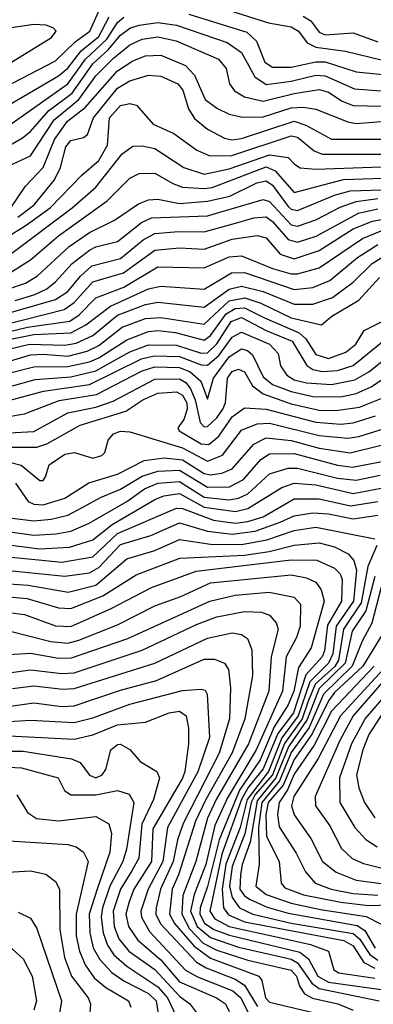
# Model space of a CAD drawing. Extents: x 501367 to 657802, y 482273 to 547541.
# Tile 327 of 656: x 598380 to 599520, y 507884 to 511062. Entities that reach past the tile are written whole.
import ezdxf

# ---------------------------------------------------------------- set-up
doc = ezdxf.new("R2010")
doc.units = 0

msp = doc.modelspace()

# ---------------------------------------------------------------- linework, layer by layer
at = {"layer": '0CON20XD'}
for points in [[(598274.3, 510815.7), (598495, 510929.8), (598558.8, 510991.2), (598605.5, 511025), (598649.1, 511120.9)], [(598325, 510776.1), (598505, 510880.9), (598535, 510906), (598578.2, 510961.8), (598635, 511008.2), (598668.2, 511071.8)], [(598347.5, 510722.5), (598535, 510855.4), (598592.1, 510935), (598625, 510965.6), (598660.4, 510999.6), (598695, 511053.5), (598715, 511070.7)], [(598925, 511080.6), (599111.8, 511021.8), (599143, 510993), (599169.8, 510925), (599195, 510908.9), (599255, 510909.3), (599335, 510926), (599365, 510925.8), (599465, 510894.3), (599615, 510878.8)], [(599053.5, 511093.5), (599182.2, 511052.2), (599255, 511039.2), (599278.9, 511025), (599307.1, 510987.1), (599335, 510973.1), (599430.7, 510960.7), (599545, 510932.8)], [(599293.7, 511073.7), (599319, 511059), (599345, 511022), (599365, 511013.8), (599455, 511020), (599535, 510990.6)], [(598287.3, 510885), (598481.8, 511005), (598496.9, 511025), (598488.9, 511035), (598464.8, 511044.8), (598425, 511047), (598345, 511035.3)], [(598335, 510649.8), (598389.1, 510680.9), (598415, 510701.3), (598472.3, 510767.7), (598549.1, 510825), (598615, 510919.4), (598665, 510964.9), (598705, 511011.9), (598735, 511034.4), (598765, 511044.9), (598825, 511052.8), (598885.1, 511044.9), (599048.4, 510988.4), (599095, 510956.3), (599137.5, 510877.4), (599175, 510852.6), (599255, 510863.9), (599335, 510883.2), (599365, 510881.5), (599459.4, 510839.4), (599545, 510832.9)], [(598345, 510591), (598415, 510622.5), (598490.6, 510739.4), (598570.5, 510805), (598625, 510881.2), (598682.1, 510937.9), (598735, 510981.4), (598775, 510999.5), (598825, 511006.8), (598883.9, 510993.9), (599020.8, 510935), (599046, 510905), (599056.7, 510855), (599072.7, 510832.7), (599105, 510812.7), (599165, 510799.5), (599265, 510824.5), (599345, 510836.7), (599375, 510828.5), (599419.6, 510799.6), (599455, 510785.1), (599545, 510783.4)], [(598351.5, 510455), (598398.4, 510525), (598454.9, 510585.1), (598491.8, 510675), (598533.6, 510735), (598591.3, 510778.7), (598695, 510897.1), (598745, 510929.7), (598785, 510946), (598835, 510947.3), (598914.4, 510914.4), (598943.7, 510883.7), (598977.6, 510805), (599015, 510776.3), (599055, 510757.3), (599097.7, 510747.7), (599165, 510748.5), (599255, 510778), (599295, 510779.7), (599335, 510773.8), (599437.9, 510732.1), (599465, 510727.6), (599545, 510733.2)], [(598373.4, 510425), (598425.8, 510465), (598492, 510545), (598510.8, 510585), (598528.4, 510651.6), (598545, 510672.6), (598585, 510682.3), (598598.1, 510691.9), (598617.8, 510745), (598695, 510840.8), (598735, 510865.4), (598795, 510883.3), (598835, 510880.2), (598889.1, 510855), (598905.8, 510835), (598924.3, 510774.3), (598943.4, 510743.4), (598985, 510708.6), (599040.1, 510680.1), (599064.2, 510674.2), (599095, 510678.5), (599265, 510734.9), (599302, 510722), (599385, 510676.7), (599543.9, 510676.1)], [(598335, 510358.4), (598400.6, 510399.4), (598478, 510455), (598579.9, 510560.1), (598635, 510607.2), (598662.3, 510657.7), (598669.6, 510745), (598705, 510785.2), (598735, 510791.3), (598756.3, 510786.3), (598809.7, 510725), (598876.9, 510695), (598951.4, 510641.4), (598993.1, 510623.1), (599064.1, 510624.1), (599255, 510687.7), (599275, 510682.6), (599328.8, 510638.8), (599355, 510628.3), (599545, 510628.2)], [(598350.3, 510305), (598548.4, 510455), (598625, 510521.4), (598710.4, 510629.6), (598745, 510654.1), (598775, 510655.2), (598815, 510646), (598908.5, 510585), (598975, 510563.5), (599055, 510580.9), (599185, 510626.5), (599245, 510617.5), (599265.7, 510595.7), (599284.3, 510584.3), (599335, 510580.1), (599545, 510587.1)], [(598345, 510243.4), (598415, 510286.8), (598504.4, 510365), (598662.2, 510477.8), (598735, 510550.2), (598765, 510565.7), (598815, 510567.3), (598873.2, 510533.2), (598905, 510521.7), (598975, 510516.8), (599000.8, 510520.8), (599175, 510586.8), (599203.9, 510573.9), (599265, 510504.8), (599423.8, 510546.1), (599615, 510553.3)], [(598325, 510187.4), (598398.3, 510211.7), (598437.4, 510235), (598539.6, 510330.4), (598605, 510374.9), (598685, 510414.8), (598762.5, 510467.5), (598795, 510481.2), (598825, 510483.3), (598895, 510469.3), (598985, 510476.2), (599057.3, 510492.7), (599144.9, 510535.1), (599175, 510542.4), (599195, 510528), (599245, 510459.3), (599255, 510450.3), (599275, 510446.4), (599394.4, 510495.6), (599445, 510509.9), (599615, 510515.3)], [(598365, 510156.2), (598428.9, 510175), (598466.8, 510193.2), (598495, 510215.6), (598549.3, 510275), (598605, 510318), (598625, 510328.9), (598695, 510346.5), (598772.3, 510407.7), (598805, 510423), (598985, 510429.1), (599165, 510481.8), (599185, 510475.5), (599255, 510399.9), (599275, 510395.9), (599335, 510415.7), (599413.3, 510456.7), (599464.3, 510475.7), (599535, 510484.8)], [(598303.9, 510103.9), (598495, 510159.5), (598535, 510184.3), (598575.7, 510234.3), (598612.8, 510267.2), (598705, 510291.1), (598778.3, 510351.7), (598815, 510371.6), (598891.4, 510378.6), (598975, 510377.5), (599075.8, 510405.8), (599135, 510423.1), (599175, 510425.7), (599195, 510410.7), (599245, 510352.7), (599275, 510344.1), (599336.1, 510363.9), (599472.5, 510437.5), (599535, 510451.5)], [(598255, 510058.4), (598523.2, 510126.8), (598555, 510148.9), (598615, 510215.9), (598714.8, 510245), (598815, 510317.8), (598895, 510325.4), (598975, 510321.2), (599065, 510353.3), (599145, 510365.6), (599175, 510358.2), (599220, 510305), (599265, 510290.3), (599345, 510316.7), (599455, 510387.3), (599517.9, 510412.1), (599545, 510417)], [(598325, 510050.5), (598405, 510070.2), (598541.1, 510088.9), (598571, 510109), (598625.1, 510164.9), (598715, 510198.7), (598825, 510264.8), (598975, 510260.8), (599055, 510297), (599095, 510300), (599195, 510259.2), (599255, 510241.4), (599275, 510241.7), (599345, 510261), (599485, 510355.6), (599545, 510381)], [(598355, 510032.1), (598425, 510046.2), (598545, 510051.6), (598593, 510077), (598672.1, 510137.8), (598795, 510193.6), (598835, 510202.5), (598975, 510192.6), (599062.3, 510245), (599105, 510245.8), (599265, 510191.4), (599325, 510197.6), (599379.3, 510220.7), (599468.9, 510295), (599535, 510336.2)], [(598345, 509998.4), (598410.8, 510015), (598525, 510011.2), (598561.7, 510018.3), (598615, 510042.7), (598695, 510108.1), (598785, 510143.1), (598825, 510150.7), (598975, 510134), (599055, 510192.2), (599095, 510201.8), (599165.2, 510184.8), (599265, 510143.5), (599325, 510144.3), (599388.4, 510165), (599454.5, 510215), (599516.6, 510275), (599545, 510293)], [(599106.1, 510163.9), (599156.8, 510146.8), (599255, 510100.2), (599353.3, 510076.7), (599385.8, 510105), (599473, 510157), (599539.5, 510230.5)], [(598145, 509899.4), (598415, 509980), (598455, 509982.7), (598535, 509976), (598597.4, 509992.6), (598635, 510010.5), (598710.2, 510069.8), (598785, 510098.2), (598835, 510101.2), (598975, 510079), (599055, 510154.9), (599106.1, 510163.9)], [(598135, 509868.7), (598425, 509942), (598535, 509942.2), (598605, 509958.1), (598635, 509970.8), (598725, 510028.9), (598795, 510055.8), (598825, 510058.9), (598882.3, 510052.3), (598975, 510028.1), (598995, 510042.4), (599045, 510112.7), (599075, 510130.4), (599105, 510132.4), (599169.5, 510099.5), (599280.9, 510050.9), (599301.9, 510031.9), (599335, 509981), (599375, 509969), (599431.2, 509988.8), (599463.5, 510015), (599491, 510059), (599563.3, 510095)], [(598625, 509928.6), (598735, 509990.1), (598795, 510012.7), (598885, 510011.5), (598965, 509986.3), (598985, 509987.2), (599015, 510016.1), (599062.1, 510087.9), (599095, 510100.9), (599175, 510059.3), (599258.6, 510025), (599305.5, 509945.5), (599325, 509932.9), (599355, 509926.2), (599405, 509930.3), (599455, 509946.4), (599558.9, 510031.1)], [(598345, 509832.8), (598456.9, 509863.1), (598605.1, 509884.9), (598772.9, 509967.1), (598813, 509977), (598895, 509974.6), (598965, 509947.9), (598985, 509947.2), (599021.5, 509978.5), (599065, 510037.2), (599095, 510053.4), (599185.2, 510015), (599213.3, 509985), (599221.1, 509945), (599241, 509915), (599265, 509900), (599305, 509889.7)], [(598345, 509781.4), (598395, 509790.3), (598506.8, 509833.2), (598627.8, 509852.2), (598775, 509928.2), (598815, 509941.3), (598895, 509939.4), (598929, 509925), (598963.8, 509895), (598985, 509837.5), (599004.2, 509905), (599055, 509973.9), (599095, 509999.7), (599114.7, 509994.7), (599130.3, 509980.3), (599165, 509909.4), (599194.6, 509884.6), (599255, 509861.8), (599325, 509846.1), (599415.7, 509845)], [(599305, 509889.7), (599385, 509884.3), (599460.5, 509899.5), (599505.2, 509925), (599605, 510005.5)], [(599415.7, 509845), (599464.7, 509855.3), (599513.4, 509876.6), (599625, 509951.9)], [(598345, 509729), (598425, 509732.4), (598535, 509793), (598625, 509811.3), (598680.7, 509830.7), (598815, 509901.4), (598895, 509902.4), (598915, 509891.1), (598930.7, 509870.7), (598945.4, 509835.4), (598962.1, 509762.1), (598975, 509748.4), (598985, 509749.1), (599015, 509776.6), (599035.1, 509804.9), (599043.3, 509825), (599050.1, 509905), (599065, 509926.3), (599085, 509934.4), (599105, 509925.7), (599130.5, 509880.5), (599164.3, 509854.3), (599255, 509822.2), (599345, 509802), (599399.5, 509800.5), (599475, 509811.9), (599545, 509839.2)], [(598345, 509877.3), (598429, 509901), (598545, 509909.5), (598625, 509928.6)], [(598345, 509682.4), (598435, 509681.8), (598466.7, 509693.3), (598575, 509753), (598721.4, 509798.6), (598776.6, 509835), (598825, 509857.1), (598885, 509860.5), (598905, 509850.1), (598918.9, 509825), (598919.5, 509805), (598908.7, 509771.3), (598889.4, 509745), (598893.5, 509735), (598965, 509693.1), (598989.2, 509690.8), (599022.3, 509717.7), (599065, 509779.8), (599105, 509809.1), (599175, 509805.3), (599335, 509762.8), (599415, 509756.9), (599455, 509761.1), (599526.9, 509783.1)], [(598275, 509651.9), (598384.2, 509624.2), (598445, 509574.4), (598455.4, 509574.6), (598463.1, 509586.9), (598474.6, 509625), (598525, 509660.2), (598556.7, 509665), (598615, 509646.7), (598644.3, 509655), (598654.4, 509665), (598664.7, 509705.3), (598681.9, 509725), (598705, 509734), (598735, 509731.3), (598905, 509680), (598985, 509637.3), (599033.9, 509656.1), (599095, 509736.7), (599145, 509758.1), (599185, 509760.3), (599345, 509719.7), (599438.3, 509711.7), (599472.9, 509717.1), (599625, 509764.5)], [(598366.2, 509566.2), (598407.1, 509507.1), (598425, 509498), (598455, 509495.9), (598525, 509518), (598602.9, 509567), (598695, 509595.1), (598780.7, 509639.3), (598845, 509648.3), (598905, 509641.9), (598975, 509597.1), (598995, 509592.8), (599032, 509598), (599065, 509612.7), (599135, 509691.7), (599175, 509712.5), (599255, 509704.3), (599345, 509679.4), (599445, 509663.7), (599545, 509689)], [(598355, 509453.1), (598425, 509444.2), (598480.6, 509449.4), (598535, 509462.6), (598585, 509489.5), (598639.9, 509520.1), (598705, 509546.7), (598775, 509588.2), (598825, 509605.1), (598895, 509608), (598985, 509553), (599056.2, 509553.8), (599101.9, 509578.1), (599157.7, 509642.3), (599185, 509660.9), (599265, 509661.5), (599405, 509624.3), (599452.6, 509617.4), (599565, 509638.8)], [(598185, 509431.8), (598425, 509398.4), (598497.5, 509402.5), (598545, 509411.6), (598603.5, 509436.5), (598725, 509507), (598782.6, 509547.4), (598825, 509565.7), (598895, 509571.3), (598975, 509521.3), (599055, 509512.3), (599085, 509517.8), (599115, 509532), (599185, 509595.9), (599245, 509614.4), (599275, 509614.2), (599405, 509582.7), (599464.7, 509575.3), (599542.4, 509592.4)], [(598275, 509375.6), (598445, 509354.5), (598540.3, 509359.7), (598615, 509383.1), (598677.4, 509432.6), (598815, 509513.5), (598844.5, 509525), (598895, 509532.6), (598975, 509488.8), (599075.1, 509474.9), (599115.4, 509484.6), (599225, 509552.1), (599265, 509566.4), (599335, 509560.4), (599455, 509532.3), (599545, 509550.2)], [(598342.2, 509327.8), (598515, 509311.1), (598615, 509328.8), (598695, 509403.4), (598885, 509485.1), (598905, 509484.7), (599005, 509446.6), (599075, 509437.1), (599115, 509442.1), (599165, 509457.9), (599265, 509515.4), (599344.9, 509515.1), (599446.6, 509493.4), (599535, 509506.6)], [(598355, 509283.2), (598525, 509265.4), (598605, 509276.8), (598635, 509293.8), (598705, 509367.8), (598802.7, 509397.3), (598895, 509438), (598985, 509410.9), (599065, 509401.4), (599139, 509411), (599220.1, 509440.1), (599265, 509461.1), (599325, 509470), (599375, 509466.6), (599455, 509450.6), (599535, 509462.6)], [(598345, 509240.8), (598406.9, 509236.9), (598535.8, 509214.2), (598625, 509237.2), (598725, 509321.5), (598815, 509349.2), (598895, 509384.3), (598995, 509368.8), (599095, 509367.8), (599176.8, 509383.2), (599265, 509413.5), (599335, 509423.7), (599525, 509386.8)], [(598345, 509199.6), (598404.1, 509194.1), (598505, 509164.2), (598545, 509162), (598647.5, 509202.5), (598755, 509270.6), (598895.9, 509324.1), (599105, 509333.5), (599184.6, 509345.4), (599265, 509366.1), (599345, 509373), (599395, 509360.6), (599438.4, 509338.4), (599456.8, 509316.8), (599465.3, 509285.3), (599456, 509185), (599399.8, 509105), (599389.1, 509015), (599375.8, 508985), (599315.3, 508924.7), (599277.5, 508815), (599225, 508743.7), (599182, 508635), (599113.1, 508545), (599090.7, 508455), (599044.1, 508335.9), (599032.8, 508255), (599036.5, 508195), (599052.5, 508172.5), (599105, 508150.3), (599425, 508090.3), (599455, 508073), (599489, 508019), (599525, 508000.1)], [(599531, 509365), (599502.8, 509297.2), (599480.3, 509179.7), (599423.4, 509095), (599407.3, 508995), (599395.5, 508974.5), (599332.7, 508917.3), (599309.2, 508859.2), (599290.2, 508805), (599234.1, 508725.9), (599194.7, 508625), (599139.4, 508560.6), (599125.7, 508535), (599106.2, 508433.8), (599065, 508328.7), (599056.4, 508265), (599065, 508229), (599088.7, 508195), (599131.9, 508175), (599255, 508145.9), (599455, 508112.5), (599475.7, 508095.7), (599509, 508045), (599535, 508026.5)], [(598345, 509149.1), (598395, 509141.7), (598495, 509105.5), (598545, 509103.2), (598675, 509161.3), (598805, 509228.9), (598948.5, 509281.5), (599255, 509318.9), (599337.8, 509317.8), (599395, 509292), (599413.1, 509273.1), (599420, 509255), (599416.9, 509185), (599372.1, 509108), (599362.6, 509025), (599355.3, 509005), (599302.6, 508947.4), (599262.5, 508825), (599212.3, 508757.7), (599165, 508644.1), (599116.6, 508583.4), (599095, 508545), (599031.9, 508368.1), (598992.3, 508185), (599009.2, 508159.2), (599055, 508135.4), (599222.1, 508097.9), (599317.3, 508077.3), (599375.4, 508055), (599393.2, 507995), (599408.5, 507985), (599525, 507968.2)], [(598345, 509089), (598480.5, 509055), (598535, 509049.3), (598570.6, 509059.4), (598695, 509108.4), (598815, 509170.5), (598899.5, 509200.5), (598995, 509244.5), (599255, 509269.7), (599305, 509260.6), (599335, 509246.6), (599351.3, 509221.3), (599362, 509185), (599319.5, 509035), (599278.6, 508971.4), (599263.6, 508895), (599245, 508850.4), (599200.4, 508779.6), (599155, 508672.6), (599089, 508575), (599022.5, 508415), (598985.6, 508264.4), (598961.1, 508195), (598960.3, 508175), (598975.6, 508145.6), (599005.2, 508125.2), (599056.6, 508106.6), (599282.5, 508052.5), (599310.6, 508030.6), (599341.5, 507975), (599375, 507955.8), (599591.5, 507925)], [(599525.4, 509265), (599495.8, 509154.2), (599451.7, 509088.3), (599429.5, 508985), (599345, 508902.8), (599307.1, 508802.9), (599246.2, 508715), (599206.1, 508615), (599145, 508541), (599122.6, 508407.4), (599096.9, 508335), (599091.3, 508301.3), (599089.4, 508255), (599104.4, 508234.4), (599122.4, 508222.4), (599177.3, 508197.3), (599245, 508178), (599468.2, 508138.2), (599492.3, 508122.3), (599526.4, 508065)], [(599545, 509230.9), (599515.3, 509114.7), (599484.3, 509055.7), (599452.3, 508975), (599359.1, 508885), (599312.9, 508777.1), (599255, 508696.6), (599217.9, 508605), (599160.4, 508535), (599149.8, 508455), (599151.5, 508335), (599141.4, 508265), (599175, 508238.8), (599255, 508210.8), (599349.5, 508189.5), (599496.8, 508166.8), (599545, 508142.5)], [(598345, 509013.1), (598415, 509017.1), (598505, 509001.3), (598547.2, 509002.8), (598728.9, 509065), (598993.1, 509185), (599075, 509204.4)], [(599075, 509204.4), (599183.8, 509213.8), (599265, 509197.8), (599285.2, 509175), (599284, 509105), (599271.9, 509068.1), (599238.9, 509005), (599227.5, 508895), (599142.7, 508705), (599049.6, 508550.4), (599009, 508461), (598979.6, 508335), (598942, 508238), (598930.6, 508185), (598952.3, 508135), (598995, 508099.5), (599085, 508068.3), (599223.2, 508036.8), (599255, 508029.8), (599275, 508018.2), (599322.1, 507952.1), (599345.1, 507935.1), (599539.1, 507895)], [(598345, 508953.6), (598415, 508963), (598515, 508951.6), (598555, 508954.1), (598775, 509026.9), (598950, 509110.1), (599015.5, 509135), (599105, 509152.2), (599159.3, 509149.3), (599185, 509139.7), (599206.2, 509115), (599213.1, 509095), (599190.3, 509005), (599183.1, 508895), (599117.4, 508725), (599013.1, 508545), (598985.3, 508484.7), (598947.3, 508345), (598905.4, 508234.6), (598902.2, 508175), (598927.5, 508127.5), (598971.7, 508081.7), (599015, 508058.8), (599115, 508026.5), (599255, 507994), (599272, 507975), (599281.9, 507941.9), (599297.7, 507917.7), (599324.1, 507904.1), (599405.4, 507885), (599455, 507865.2)], [(598356.7, 508903.3), (598425, 508911.9), (598519.1, 508900.9), (598555, 508903.5), (598815, 508984.6), (598985, 509066), (599065, 509082.7), (599095, 509077.9), (599114.8, 509064.8), (599128, 509028), (599130, 508945), (599105.5, 508805), (599065, 508695.6), (598979.4, 508545), (598946.5, 508475), (598891.6, 508301.6), (598871.4, 508255), (598863.2, 508175), (598878.8, 508145), (598942, 508072), (598995, 508032.3), (599151.2, 507975), (599160.9, 507960.9), (599172.5, 507905), (599185, 507890.5), (599367.2, 507847.2)], [(599547.1, 509075), (599486, 508975), (599395, 508890.1), (599375, 508863.9), (599323.1, 508756.9), (599265, 508673.8), (599229.1, 508590.9), (599181.3, 508535), (599173.2, 508495), (599175.7, 508425), (599216.6, 508345), (599223.3, 508275), (599235, 508260), (599295, 508237.7), (599415, 508213.9), (599505, 508203.2), (599574.5, 508204.5)], [(599716.4, 509065), (599493.5, 508806.5), (599449.6, 508725), (599410.5, 508615), (599412.1, 508535), (599460.2, 508455), (599495.6, 508415.6), (599531.9, 508391.9)], [(599663.8, 509055), (599455.5, 508814.5), (599411.7, 508735), (599332.2, 508555), (599333.1, 508525), (599379.5, 508459.5), (599417.2, 508387.2), (599452, 508355), (599488.5, 508338.5), (599544.4, 508324.4)], [(598335, 508844.4), (598425, 508856.6), (598515, 508845.1), (598555, 508847.8), (598705, 508898.1), (598820.6, 508929.4), (598975, 508998.4), (599007.8, 508997.8), (599040.5, 508985), (599052.8, 508965), (599059.7, 508905), (599056, 508805), (599023.4, 508695), (598907.2, 508467.2), (598888.6, 508415), (598874.1, 508345), (598834.2, 508255), (598819.6, 508195), (598818.8, 508175), (598833.3, 508143.3), (598949.8, 508019.8), (598981.1, 508001.1), (599074.8, 507965), (599105, 507945.7), (599147, 507877)], [(599522.7, 508975), (599385, 508829.7), (599329.6, 508720.3), (599265, 508626.2), (599243.6, 508576.4), (599216.1, 508535), (599210.9, 508495), (599216.8, 508456.8), (599271.5, 508371.5)], [(599551.8, 508965), (599413.9, 508815), (599342.3, 508677.7), (599263.6, 508555), (599256, 508525), (599265.2, 508495), (599318.7, 508418.7), (599355.7, 508345), (599400.4, 508310.4), (599465, 508284.2), (599545, 508273.7)], [(598345, 508796.9), (598415, 508801.2), (598555, 508793.8), (598615, 508808.4), (598735, 508852.4), (598905, 508897.2), (598965, 508901.5), (598977.5, 508897.5), (598984.7, 508884.7), (598991.9, 508745), (598954.5, 508634.5), (598856.5, 508455), (598840.8, 508345), (598793.8, 508255), (598770.6, 508185), (598772.8, 508165), (598798.5, 508118.5), (598913.8, 507993.8), (598952.5, 507972.5), (599067, 507927), (599093.2, 507905), (599120.1, 507850.1)], [(598345, 508750), (598555, 508739.7), (598615, 508753.6), (598695, 508785.7), (598785.3, 508794.7), (598861.4, 508825), (598895, 508830.6), (598916, 508815), (598923.5, 508775), (598924.1, 508725), (598912.1, 508635), (598905, 508613.5), (598809.3, 508450.7), (598804.9, 508345), (598748.1, 508255), (598732.3, 508215), (598721.9, 508175), (598730.9, 508135), (598761, 508091), (598835, 508026.9), (598895, 507956), (599014, 507905), (599043.3, 507885), (599055, 507860.8)], [(599550.2, 508825), (599506, 508755), (599485.8, 508705), (599465.7, 508625), (599472.8, 508582.8), (599491.3, 508535), (599525, 508486.3)], [(598345, 508701.1), (598391, 508701), (598546.7, 508676.7), (598574.2, 508664.2), (598605, 508623.4), (598625, 508614.5), (598646, 508625), (598657.9, 508642.1), (598674, 508705), (598695, 508722.4), (598705, 508723.6), (598735, 508706.7), (598767.7, 508667.7), (598821.5, 508635), (598830.3, 508615), (598811, 508545), (598773.8, 508465), (598763.9, 508356.1), (598741.5, 508315), (598705.2, 508255.2), (598681.5, 508185), (598684.7, 508135), (598699.5, 508095), (598731.6, 508055), (598815, 507995.9), (598895, 507910.6), (598928.8, 507885), (598950.8, 507855)], [(598345, 508649.7), (598385, 508647.1), (598504.2, 508615), (598524.2, 508574.2), (598545, 508560), (598625, 508559.9), (598695, 508574.2), (598732.5, 508562.5), (598747.2, 508535), (598724.2, 508385), (598712.7, 508345), (598670.1, 508265), (598646.7, 508195), (598642.6, 508165), (598648.3, 508115), (598662.4, 508075), (598683.3, 508043.3), (598725, 508006.8), (598825, 507940.4), (598856.7, 507905), (598884.7, 507845.3)], [(598370.4, 508560.4), (598405, 508502.6), (598433.8, 508483.8), (598505, 508476.1), (598625, 508490.6), (598666.8, 508466.8), (598675.7, 508435.7), (598670, 508375), (598629, 508255), (598603.8, 508175), (598605.3, 508115), (598616.4, 508066.4), (598638.4, 508028.4), (598676.5, 507986.5), (598715, 507959.6), (598795, 507918.9), (598819.5, 507895), (598825.9, 507854.1)], [(598345, 508411), (598535, 508400), (598561.7, 508391.7), (598585.6, 508375), (598600.3, 508345), (598561.3, 508175), (598562.2, 508105), (598572.1, 508055), (598590.9, 508010.9), (598619.4, 507969.4), (598657.8, 507937.8), (598730.7, 507895), (598738.2, 507875)], [(599271.5, 508371.5), (599301.4, 508311.4), (599332.2, 508275), (599383.8, 508255), (599455, 508241.1), (599535, 508235.6)], [(598287.1, 508307.1), (598415, 508314.8), (598463.4, 508303.4), (598495, 508280.4), (598508.4, 508255), (598509.6, 508125), (598524.4, 508034.4), (598546.8, 507975), (598600, 507905), (598608.3, 507885), (598603.6, 507825)], [(598375, 508181.5), (598415, 508161.5), (598435, 508128.1), (598514.4, 507895), (598508.3, 507855)], [(597973.9, 508015), (598055, 508109.2), (598135, 508136.6), (598175, 508138.5), (598255, 508092.5), (598345, 508072.4), (598390.4, 508030.4), (598420, 507975), (598434, 507895), (598425, 507864.5)]]:
    msp.add_lwpolyline(points, dxfattribs=at)

doc.saveas('drawing.dxf')
